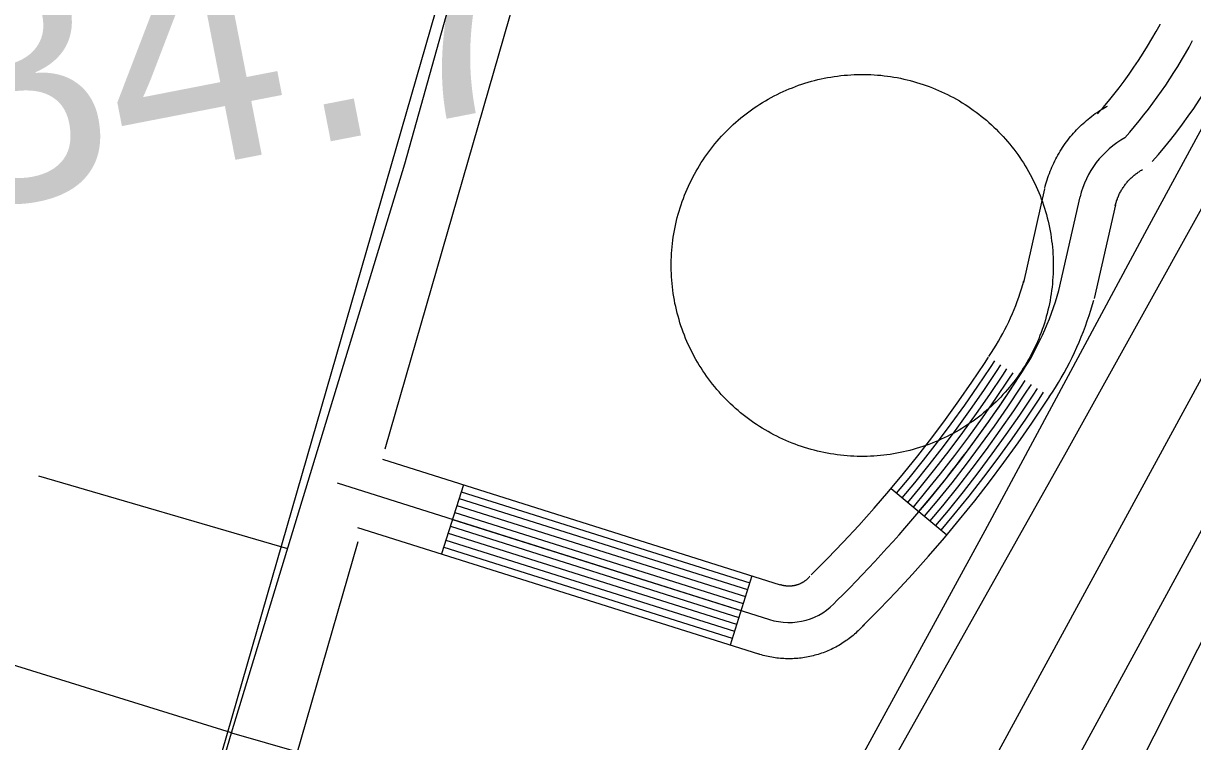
# Model space of a CAD drawing. Extents: x 3568792 to 3606828, y 529143 to 554785.
# Drawn here: x 3574042 to 3574525.2, y 544725.6 to 545022.4 of the extents above; entities that cross this region are included whole.
import ezdxf

# ---------------------------------------------------------------- set-up
doc = ezdxf.new("R2010")
doc.units = 0
for name, color, linetype in [('V-DOMW-TANK', 7, 'Continuous'), ('V-ROAD-CNTR', 7, 'Continuous'), ('V-SITE-VEGE', 7, 'Continuous'), ('V-SURV-IDEN', 7, 'Continuous'), ('V-UTIL-LINE', 7, 'Continuous')]:
    doc.layers.add(name, color=color, linetype=linetype)

msp = doc.modelspace()

# ---------------------------------------------------------------- linework, layer by layer
at = {"layer": 'V-DOMW-TANK'}
for points in [[(3574332.41, 544977.78), (3574333.38, 544978.75), (3574334.38, 544979.71), (3574335.39, 544980.65), (3574336.41, 544981.57), (3574337.45, 544982.47), (3574338.51, 544983.36), (3574339.58, 544984.22), (3574340.67, 544985.07), (3574341.77, 544985.9), (3574342.88, 544986.71), (3574344.01, 544987.5), (3574345.15, 544988.27), (3574346.31, 544989.02), (3574347.48, 544989.75), (3574348.66, 544990.45), (3574349.86, 544991.14), (3574351.06, 544991.81), (3574352.28, 544992.45), (3574353.51, 544993.08), (3574354.75, 544993.68), (3574356, 544994.26), (3574357.25, 544994.82), (3574358.52, 544995.36), (3574359.8, 544995.87), (3574361.09, 544996.36), (3574362.38, 544996.84), (3574363.69, 544997.28), (3574365, 544997.7), (3574366.32, 544998.11), (3574367.64, 544998.49), (3574368.97, 544998.84), (3574370.31, 544999.18), (3574371.65, 544999.48), (3574373, 544999.77), (3574374.35, 545000.03), (3574375.71, 545000.27), (3574377.07, 545000.48), (3574378.44, 545000.67), (3574379.8, 545000.84), (3574381.17, 545000.98), (3574382.55, 545001.1), (3574383.92, 545001.19), (3574385.3, 545001.27), (3574386.68, 545001.31), (3574388.05, 545001.34), (3574389.43, 545001.34), (3574390.81, 545001.31), (3574392.18, 545001.26), (3574393.56, 545001.19), (3574394.94, 545001.09), (3574396.31, 545000.97), (3574397.68, 545000.82), (3574399.04, 545000.65), (3574400.41, 545000.46), (3574401.77, 545000.24), (3574403.13, 545000.01), (3574404.48, 544999.74), (3574405.83, 544999.45), (3574407.17, 544999.14), (3574408.5, 544998.81), (3574409.84, 544998.45), (3574411.16, 544998.07), (3574412.48, 544997.66), (3574413.79, 544997.24), (3574415.09, 544996.79), (3574416.39, 544996.31), (3574417.67, 544995.82), (3574418.95, 544995.3), (3574420.21, 544994.76), (3574421.47, 544994.2), (3574422.72, 544993.62), (3574423.96, 544993.01), (3574425.19, 544992.38), (3574426.4, 544991.74), (3574427.61, 544991.07), (3574428.8, 544990.38), (3574429.98, 544989.67), (3574431.15, 544988.94), (3574432.3, 544988.18), (3574433.45, 544987.41), (3574434.57, 544986.62), (3574435.69, 544985.81), (3574436.79, 544984.98), (3574437.87, 544984.13), (3574438.94, 544983.26), (3574440, 544982.38), (3574441.04, 544981.47), (3574442.06, 544980.55), (3574443.06, 544979.6), (3574444.05, 544978.65), (3574445.03, 544977.67), (3574445.98, 544976.68), (3574446.92, 544975.67), (3574447.85, 544974.65), (3574448.75, 544973.61), (3574449.63, 544972.55), (3574450.5, 544971.48), (3574451.35, 544970.39), (3574452.17, 544969.29), (3574452.98, 544968.18)], [(3574343.89, 544857.37), (3574342.76, 544858.16), (3574341.65, 544858.97), (3574340.54, 544859.81), (3574339.46, 544860.65), (3574338.39, 544861.52), (3574337.34, 544862.41), (3574336.3, 544863.31), (3574335.27, 544864.24), (3574334.27, 544865.18), (3574333.28, 544866.14), (3574332.31, 544867.11), (3574331.35, 544868.1), (3574330.41, 544869.11), (3574329.49, 544870.13), (3574328.59, 544871.18), (3574327.7, 544872.23), (3574326.83, 544873.31), (3574325.99, 544874.39), (3574325.16, 544875.49), (3574324.35, 544876.61), (3574323.56, 544877.74), (3574322.79, 544878.88), (3574322.04, 544880.04), (3574321.31, 544881.21), (3574320.6, 544882.39), (3574319.92, 544883.58), (3574319.25, 544884.79), (3574318.6, 544886.01), (3574317.98, 544887.23), (3574317.38, 544888.47), (3574316.79, 544889.72), (3574316.24, 544890.98), (3574315.7, 544892.25), (3574315.19, 544893.53), (3574314.69, 544894.81), (3574314.22, 544896.11), (3574313.77, 544897.41), (3574313.35, 544898.72), (3574312.95, 544900.04), (3574312.57, 544901.37), (3574312.21, 544902.7), (3574311.88, 544904.04), (3574311.58, 544905.38), (3574311.29, 544906.72), (3574311.03, 544908.08), (3574310.79, 544909.44), (3574310.58, 544910.8), (3574310.39, 544912.16), (3574310.22, 544913.53), (3574310.08, 544914.9), (3574309.96, 544916.27), (3574309.86, 544917.65), (3574309.79, 544919.02), (3574309.74, 544920.4), (3574309.72, 544921.78), (3574309.72, 544923.15), (3574309.75, 544924.53), (3574309.8, 544925.91), (3574309.87, 544927.29), (3574309.97, 544928.66), (3574310.09, 544930.03), (3574310.23, 544931.4), (3574310.4, 544932.77), (3574310.6, 544934.14), (3574310.81, 544935.49), (3574311.06, 544936.85), (3574311.32, 544938.2), (3574311.61, 544939.55), (3574311.92, 544940.9), (3574312.25, 544942.23), (3574312.61, 544943.56), (3574312.99, 544944.89), (3574313.4, 544946.2), (3574313.82, 544947.51), (3574314.27, 544948.82), (3574314.75, 544950.11), (3574315.24, 544951.39), (3574315.76, 544952.67), (3574316.29, 544953.94), (3574316.86, 544955.2), (3574317.44, 544956.45), (3574318.05, 544957.69), (3574318.67, 544958.91), (3574319.32, 544960.13), (3574319.99, 544961.33), (3574320.68, 544962.52), (3574321.39, 544963.71), (3574322.12, 544964.88), (3574322.87, 544966.03), (3574323.65, 544967.17), (3574324.44, 544968.3), (3574325.25, 544969.41), (3574326.08, 544970.51), (3574326.93, 544971.6), (3574327.79, 544972.67), (3574328.68, 544973.72), (3574329.59, 544974.76), (3574330.51, 544975.78), (3574331.45, 544976.79), (3574332.41, 544977.78)], [(3574452.98, 544968.18), (3574453.77, 544967.05), (3574454.54, 544965.9), (3574455.29, 544964.75), (3574456.02, 544963.58), (3574456.73, 544962.4), (3574457.42, 544961.2), (3574458.08, 544960), (3574458.73, 544958.78), (3574459.35, 544957.55), (3574459.95, 544956.31), (3574460.54, 544955.06), (3574461.1, 544953.8), (3574461.63, 544952.53), (3574462.15, 544951.26), (3574462.64, 544949.97), (3574463.11, 544948.67), (3574463.56, 544947.37), (3574463.98, 544946.06), (3574464.38, 544944.74), (3574464.76, 544943.42), (3574465.12, 544942.08), (3574465.45, 544940.75), (3574465.76, 544939.41), (3574466.04, 544938.06), (3574466.31, 544936.7), (3574466.54, 544935.35), (3574466.76, 544933.99), (3574466.95, 544932.62), (3574467.11, 544931.26), (3574467.26, 544929.88), (3574467.38, 544928.51), (3574467.47, 544927.14), (3574467.54, 544925.76), (3574467.59, 544924.38), (3574467.61, 544923.01), (3574467.61, 544921.63), (3574467.58, 544920.25), (3574467.54, 544918.87), (3574467.46, 544917.5), (3574467.36, 544916.12), (3574467.24, 544914.75), (3574467.1, 544913.38), (3574466.93, 544912.01), (3574466.73, 544910.65), (3574466.52, 544909.29), (3574466.28, 544907.93), (3574466.02, 544906.58), (3574465.73, 544905.23), (3574465.41, 544903.89), (3574465.08, 544902.55), (3574464.72, 544901.22), (3574464.34, 544899.9), (3574463.94, 544898.58), (3574463.51, 544897.27), (3574463.06, 544895.97), (3574462.59, 544894.67), (3574462.09, 544893.39), (3574461.58, 544892.11), (3574461.04, 544890.84), (3574460.48, 544889.58), (3574459.89, 544888.33), (3574459.29, 544887.1), (3574458.66, 544885.87), (3574458.01, 544884.66), (3574457.34, 544883.45), (3574456.65, 544882.26), (3574455.94, 544881.08), (3574455.21, 544879.91), (3574454.46, 544878.76), (3574453.69, 544877.61), (3574452.9, 544876.49), (3574452.08, 544875.37), (3574451.25, 544874.27), (3574450.41, 544873.19), (3574449.54, 544872.12), (3574448.65, 544871.06), (3574447.74, 544870.02), (3574446.82, 544869), (3574445.88, 544867.99), (3574444.92, 544867), (3574443.95, 544866.03), (3574442.96, 544865.07), (3574441.95, 544864.13), (3574440.92, 544863.21), (3574439.88, 544862.31), (3574438.83, 544861.43), (3574437.75, 544860.56), (3574436.67, 544859.71), (3574435.57, 544858.89), (3574434.45, 544858.08), (3574433.32, 544857.29), (3574432.18, 544856.52), (3574431.02, 544855.77), (3574429.85, 544855.04), (3574428.67, 544854.33), (3574427.48, 544853.64), (3574426.27, 544852.97), (3574425.06, 544852.33), (3574423.83, 544851.71), (3574422.59, 544851.1)], [(3574422.59, 544851.1), (3574421.34, 544850.52), (3574420.08, 544849.96), (3574418.81, 544849.43), (3574417.53, 544848.91), (3574416.24, 544848.42), (3574414.95, 544847.95), (3574413.65, 544847.5), (3574412.33, 544847.08), (3574411.02, 544846.67), (3574409.69, 544846.3), (3574408.36, 544845.94), (3574407.02, 544845.61), (3574405.68, 544845.3), (3574404.33, 544845.01), (3574402.98, 544844.75), (3574401.62, 544844.51), (3574400.26, 544844.3), (3574398.9, 544844.11), (3574397.53, 544843.94), (3574396.16, 544843.8), (3574394.79, 544843.68), (3574393.41, 544843.59), (3574392.04, 544843.52), (3574390.66, 544843.47), (3574389.28, 544843.45), (3574387.9, 544843.45), (3574386.52, 544843.48), (3574385.15, 544843.52), (3574383.77, 544843.6), (3574382.4, 544843.69), (3574381.02, 544843.81), (3574379.65, 544843.96), (3574378.29, 544844.13), (3574376.92, 544844.32), (3574375.56, 544844.54), (3574374.21, 544844.78), (3574372.85, 544845.05), (3574371.5, 544845.33), (3574370.16, 544845.64), (3574368.83, 544845.98), (3574367.5, 544846.33), (3574366.17, 544846.72), (3574364.86, 544847.12), (3574363.54, 544847.55), (3574362.24, 544848), (3574360.95, 544848.47), (3574359.66, 544848.96), (3574358.39, 544849.48), (3574357.12, 544850.02), (3574355.86, 544850.58), (3574354.61, 544851.17), (3574353.37, 544851.77), (3574352.15, 544852.4), (3574350.93, 544853.05), (3574349.73, 544853.72), (3574348.53, 544854.41), (3574347.35, 544855.12), (3574346.18, 544855.85), (3574345.03, 544856.6), (3574343.89, 544857.37)]]:
    msp.add_lwpolyline(points, dxfattribs=at)
at = {"layer": 'V-ROAD-CNTR'}
for p, q in [((3574223.87, 544831.73), (3574214.84, 544803.13)), ((3574400.57, 544830.2), (3574423.66, 544811.04)), ((3574343.07, 544794.11), (3574334.04, 544765.5))]:
    msp.add_line(p, q, dxfattribs=at)
for points in [[(3574667.22, 546462.13), (3575105.02, 546231.71), (3575197.68, 546133.03), (3575199.24, 546128.52), (3575200.55, 546119.98), (3575200.41, 546114.43), (3575200.54, 546114.86), (3575108.62, 545937.42), (3574726.47, 545238.85), (3574280.38, 544419.16)], [(3574497.79, 545897.08), (3574452.83, 545746.9), (3574436, 545694.46), (3574411.64, 545610.55), (3574191.32, 544846.45)], [(3574432.58, 545783.85), (3574424.18, 545755.79), (3574407.31, 545703.23), (3574382.82, 545618.89), (3574074.83, 544550.77)], [(3574485.92, 544985.01), (3574488.27, 544987.71), (3574490.47, 544990.35), (3574492.68, 544993.09), (3574494.84, 544995.85), (3574496.9, 544998.6), (3574498.96, 545001.45), (3574500.97, 545004.31), (3574502.88, 545007.16), (3574504.77, 545010.08), (3574506.62, 545013.05), (3574508.41, 545016.06), (3574510.16, 545019.08), (3574511.78, 545022), (3574511.83, 545022.1)], [(3574508.53, 544965.29), (3574511.11, 544968.25), (3574513.69, 544971.35), (3574516.17, 544974.43), (3574518.65, 544977.59), (3574521.08, 544980.83), (3574523.38, 544984.03), (3574525.69, 544987.31), (3574527.95, 544990.68), (3574530.11, 544994.02), (3574532.23, 544997.44), (3574534.26, 545000.84), (3574536.27, 545004.29), (3574538.29, 545007.95), (3574538.56, 545008.49)], [(3574624.44, 544988.62), (3574454.33, 544676.03)], [(3574464.11, 544954.35), (3574464.32, 544955.16), (3574464.57, 544956.08), (3574464.81, 544956.93), (3574465.08, 544957.83), (3574465.38, 544958.74), (3574465.67, 544959.57), (3574465.99, 544960.45), (3574466.34, 544961.36), (3574466.69, 544962.21), (3574467.05, 544963.06), (3574467.42, 544963.87), (3574467.81, 544964.72), (3574468.24, 544965.6), (3574468.66, 544966.42), (3574469.08, 544967.21), (3574469.53, 544968.02), (3574470, 544968.83), (3574470.48, 544969.63), (3574470.99, 544970.43), (3574471.48, 544971.19), (3574472, 544971.96), (3574472.55, 544972.74), (3574473.09, 544973.48), (3574473.64, 544974.22), (3574474.22, 544974.95), (3574474.8, 544975.67), (3574475.39, 544976.37), (3574476.02, 544977.09), (3574476.66, 544977.8), (3574477.26, 544978.44), (3574477.9, 544979.1), (3574478.57, 544979.77), (3574479.26, 544980.44), (3574479.91, 544981.04), (3574480.6, 544981.66), (3574481.35, 544982.31), (3574482.02, 544982.86), (3574482.73, 544983.44), (3574483.5, 544984.04), (3574484.23, 544984.59), (3574484.99, 544985.14), (3574485.74, 544985.66), (3574486.49, 544986.17), (3574487.31, 544986.7), (3574488.08, 544987.18), (3574488.86, 544987.64), (3574489.67, 544988.11), (3574489.99, 544988.29)], [(3574493.23, 544947.12), (3574493.35, 544947.6), (3574493.45, 544947.97), (3574493.57, 544948.4), (3574493.69, 544948.78), (3574493.81, 544949.14), (3574493.95, 544949.56), (3574494.09, 544949.94), (3574494.22, 544950.28), (3574494.38, 544950.66), (3574494.54, 544951.04), (3574494.72, 544951.44), (3574494.89, 544951.81), (3574495.04, 544952.13), (3574495.23, 544952.49), (3574495.44, 544952.88), (3574495.64, 544953.24), (3574495.84, 544953.58), (3574496.04, 544953.92), (3574496.25, 544954.25), (3574496.48, 544954.61), (3574496.71, 544954.94), (3574496.93, 544955.25), (3574497.18, 544955.6), (3574497.42, 544955.92), (3574497.67, 544956.24), (3574497.93, 544956.56), (3574498.2, 544956.88), (3574498.44, 544957.16), (3574498.7, 544957.44), (3574499.02, 544957.78), (3574499.3, 544958.08), (3574499.57, 544958.35), (3574499.84, 544958.6), (3574500.17, 544958.91), (3574500.47, 544959.18), (3574500.74, 544959.41), (3574501.09, 544959.71), (3574501.42, 544959.97), (3574501.69, 544960.19), (3574502.04, 544960.45), (3574502.36, 544960.68), (3574502.71, 544960.92), (3574503.05, 544961.15), (3574503.36, 544961.35), (3574503.72, 544961.57), (3574504.08, 544961.79), (3574504.43, 544961.99), (3574504.47, 544962.01)], [(3574464.04, 544954.06), (3574455.26, 544915.37)], [(3574469.88, 544912.05), (3574478.67, 544950.73)], [(3574493.3, 544947.41), (3574484.51, 544908.73)], [(3574441.04, 544884.78), (3574442.11, 544886.38), (3574443.07, 544887.88), (3574444.05, 544889.48), (3574444.99, 544891.06), (3574445.87, 544892.61), (3574446.76, 544894.25), (3574447.62, 544895.88), (3574448.42, 544897.48), (3574449.21, 544899.13), (3574449.97, 544900.8), (3574450.71, 544902.5), (3574451.42, 544904.19), (3574452.08, 544905.85), (3574452.72, 544907.55), (3574453.34, 544909.31), (3574453.93, 544911.04), (3574454.48, 544912.79), (3574455, 544914.53), (3574455.43, 544916.07)], [(3574465.98, 544868.1), (3574467.24, 544869.98), (3574468.52, 544872), (3574469.72, 544873.96), (3574470.93, 544875.98), (3574472.11, 544878.07), (3574473.21, 544880.09), (3574474.3, 544882.16), (3574475.38, 544884.31), (3574476.38, 544886.42), (3574477.37, 544888.57), (3574478.29, 544890.69), (3574479.2, 544892.85), (3574480.09, 544895.09), (3574480.91, 544897.29), (3574481.68, 544899.47), (3574482.43, 544901.69), (3574483.15, 544903.95), (3574483.82, 544906.2), (3574484.33, 544908.03)], [(3574367.6, 544794.49), (3574374.35, 544801.25), (3574380.81, 544808.02), (3574387.22, 544814.97), (3574393.56, 544822.01), (3574399.68, 544829.12), (3574405.71, 544836.38), (3574411.67, 544843.73), (3574417.41, 544851.15), (3574423.03, 544858.68), (3574428.57, 544866.37), (3574433.94, 544874.13), (3574439.21, 544881.92), (3574440.88, 544884.53)], [(3574402.88, 544828.28), (3574408.02, 544834.48), (3574414.02, 544841.87), (3574419.8, 544849.33), (3574425.45, 544856.91), (3574431.02, 544864.64), (3574436.41, 544872.43), (3574441.71, 544880.27), (3574443.41, 544882.91)], [(3574405.19, 544826.37), (3574410.34, 544832.58), (3574416.37, 544840), (3574422.19, 544847.52), (3574427.87, 544855.14), (3574433.47, 544862.91), (3574438.89, 544870.74), (3574444.22, 544878.62), (3574445.93, 544881.29)], [(3574407.5, 544824.45), (3574412.66, 544830.67), (3574418.72, 544838.14), (3574424.58, 544845.7), (3574430.29, 544853.36), (3574435.92, 544861.18), (3574441.37, 544869.04), (3574446.73, 544876.97), (3574448.46, 544879.68)], [(3574409.81, 544822.54), (3574414.98, 544828.77), (3574421.07, 544836.28), (3574426.96, 544843.89), (3574432.71, 544851.59), (3574438.37, 544859.45), (3574443.84, 544867.35), (3574449.23, 544875.32), (3574450.98, 544878.06)], [(3574412.12, 544820.62), (3574417.3, 544826.87), (3574423.43, 544834.41), (3574429.35, 544842.07), (3574435.13, 544849.82), (3574440.82, 544857.72), (3574446.32, 544865.66), (3574451.74, 544873.67), (3574453.51, 544876.44)], [(3574414.42, 544818.7), (3574419.62, 544824.96), (3574425.78, 544832.55), (3574431.74, 544840.26), (3574437.55, 544848.04), (3574443.27, 544855.98), (3574448.79, 544863.96), (3574454.24, 544872.02), (3574456.04, 544874.82)], [(3574416.73, 544816.79), (3574421.94, 544823.06), (3574428.13, 544830.68), (3574434.13, 544838.44), (3574439.96, 544846.27), (3574445.72, 544854.25), (3574451.27, 544862.27), (3574456.75, 544870.37), (3574458.56, 544873.2)], [(3574419.04, 544814.87), (3574424.26, 544821.16), (3574430.48, 544828.82), (3574436.52, 544836.63), (3574442.38, 544844.49), (3574448.17, 544852.52), (3574453.75, 544860.57), (3574459.26, 544868.72), (3574461.09, 544871.58)], [(3574388.82, 544773.29), (3574395.81, 544780.29), (3574402.69, 544787.5), (3574409.39, 544794.76), (3574416.08, 544802.18), (3574422.6, 544809.76), (3574428.9, 544817.35), (3574435.18, 544825.09), (3574441.3, 544833), (3574447.22, 544840.95), (3574453.07, 544849.06), (3574458.7, 544857.18), (3574464.27, 544865.43), (3574466.14, 544868.34)], [(3574421.35, 544812.96), (3574426.58, 544819.25), (3574432.83, 544826.96), (3574438.91, 544834.82), (3574444.8, 544842.72), (3574450.62, 544850.79), (3574456.22, 544858.88), (3574461.76, 544867.07), (3574463.61, 544869.96)], [(3574190.48, 544842.27), (3574354.81, 544790.4)], [(3574171.68, 544832.48), (3574350.3, 544776.1)], [(3574222.97, 544828.87), (3574342.17, 544791.25)], [(3574221.16, 544823.15), (3574340.36, 544785.53)], [(3574222.07, 544826.01), (3574341.27, 544788.39)], [(3574220.26, 544820.29), (3574339.46, 544782.66)], [(3574180.05, 544814.11), (3574345.78, 544761.79)], [(3574218.45, 544814.57), (3574337.66, 544776.94)], [(3574219.36, 544817.43), (3574338.56, 544779.8)], [(3574216.65, 544808.85), (3574335.85, 544771.22)], [(3574217.55, 544811.71), (3574336.75, 544774.08)], [(3574180.28, 544808.18), (3574103.66, 544542.46)], [(3574215.74, 544805.99), (3574334.95, 544768.36)], [(3574367.03, 544793.9), (3574366.94, 544793.8), (3574366.72, 544793.54), (3574366.6, 544793.41), (3574366.44, 544793.24), (3574366.3, 544793.1), (3574366.19, 544792.99), (3574366.07, 544792.87), (3574365.88, 544792.7), (3574365.73, 544792.56), (3574365.6, 544792.45), (3574365.47, 544792.35), (3574365.28, 544792.2), (3574365.13, 544792.08), (3574365, 544791.99), (3574364.81, 544791.85), (3574364.63, 544791.73), (3574364.51, 544791.65), (3574364.33, 544791.53), (3574364.17, 544791.43), (3574364, 544791.33), (3574363.8, 544791.22), (3574363.66, 544791.15), (3574363.48, 544791.05), (3574363.29, 544790.95), (3574363.14, 544790.88), (3574362.95, 544790.8), (3574362.77, 544790.72), (3574362.58, 544790.64), (3574362.39, 544790.56), (3574362.26, 544790.51), (3574362.05, 544790.44), (3574361.81, 544790.36), (3574361.67, 544790.32), (3574361.5, 544790.27), (3574361.27, 544790.2), (3574361.1, 544790.16), (3574360.93, 544790.12), (3574360.73, 544790.07), (3574360.48, 544790.02), (3574360.33, 544789.99), (3574360.17, 544789.97), (3574359.95, 544789.93), (3574359.74, 544789.91), (3574359.56, 544789.88), (3574359.37, 544789.87), (3574359.14, 544789.85), (3574358.98, 544789.84), (3574358.8, 544789.83), (3574358.56, 544789.82), (3574358.38, 544789.82), (3574358.2, 544789.82), (3574358.01, 544789.83), (3574357.81, 544789.84), (3574357.57, 544789.85), (3574357.38, 544789.87), (3574357.25, 544789.88), (3574357.04, 544789.9), (3574356.81, 544789.93), (3574356.62, 544789.96), (3574356.41, 544790), (3574356.28, 544790.02), (3574356.08, 544790.06), (3574355.83, 544790.11), (3574355.69, 544790.15), (3574355.49, 544790.2), (3574355.26, 544790.26), (3574355.11, 544790.31), (3574354.84, 544790.39)], [(3574389.39, 544773.89), (3574389.41, 544773.92), (3574389.04, 544773.48), (3574388.53, 544772.94), (3574388.06, 544772.44), (3574387.56, 544771.93), (3574387.02, 544771.4), (3574386.48, 544770.89), (3574386, 544770.44), (3574385.46, 544769.97), (3574384.9, 544769.48), (3574384.32, 544769.01), (3574383.79, 544768.59), (3574383.22, 544768.15), (3574382.61, 544767.69), (3574382.05, 544767.3), (3574381.48, 544766.9), (3574380.84, 544766.48), (3574380.25, 544766.1), (3574379.62, 544765.72), (3574379.01, 544765.36), (3574378.41, 544765.02), (3574377.74, 544764.65), (3574377.12, 544764.33), (3574376.49, 544764.02), (3574375.82, 544763.69), (3574375.17, 544763.4), (3574374.52, 544763.11), (3574373.86, 544762.84), (3574373.2, 544762.58), (3574372.47, 544762.3), (3574371.81, 544762.07), (3574371.19, 544761.86), (3574370.46, 544761.63), (3574369.75, 544761.42), (3574369.09, 544761.24), (3574368.38, 544761.05), (3574367.66, 544760.88), (3574366.97, 544760.73), (3574366.32, 544760.59), (3574365.57, 544760.45), (3574364.83, 544760.33), (3574364.14, 544760.23), (3574363.44, 544760.13), (3574362.71, 544760.05), (3574361.99, 544759.98), (3574361.31, 544759.93), (3574360.56, 544759.88), (3574359.82, 544759.85), (3574359.15, 544759.83), (3574358.41, 544759.82), (3574357.68, 544759.83), (3574356.96, 544759.84), (3574356.24, 544759.88), (3574355.57, 544759.92), (3574354.85, 544759.97), (3574354.07, 544760.04), (3574353.36, 544760.13), (3574352.69, 544760.21), (3574351.97, 544760.32), (3574351.28, 544760.44), (3574350.51, 544760.58), (3574349.81, 544760.72), (3574349.17, 544760.86), (3574348.43, 544761.04), (3574347.73, 544761.22), (3574347.08, 544761.4), (3574346.35, 544761.61), (3574345.75, 544761.8)]]:
    msp.add_lwpolyline(points, dxfattribs=at)
for centre, radius, start, end in [((3574336.38, 545117.03), 214.48, 318.5858, 331.6852), ((3574515.83, 544941.76), 38.22, 119.1162, 166.4191), ((3574354.35, 544943.6), 119.77, 325.8903, 344.7251), ((3573987.75, 545178.49), 555.13, 314.6981, 327.0358), ((3574358.38, 544801.04), 26.22, 252.0441, 319.1575)]:
    msp.add_arc(centre, radius, start, end, dxfattribs=at)
at = {"layer": 'V-SITE-VEGE'}
msp.add_lwpolyline([(3574714.7, 544366.85), (3574665.57, 544400.71), (3574640.44, 544422.31), (3574616.78, 544454.32), (3574571.37, 544478.86), (3574502.72, 544487.09), (3574477.33, 544479.59), (3574462.87, 544469.08), (3574454.84, 544437.32), (3574440.46, 544418.49), (3574419.18, 544416.22), (3574380.68, 544422.12), (3574355.19, 544425.54), (3574354.75, 544432.8), (3574353.62, 544442.66), (3574359.21, 544457.26), (3574381.69, 544501.1), (3574425.2, 544575.25), (3574449.22, 544621.18), (3574470.79, 544649.94), (3574500.25, 544709.95), (3574563.58, 544835.71), (3574647.95, 544990.75), (3574739.46, 545161.43)], dxfattribs=at)
at = {"layer": 'V-UTIL-LINE'}
for p, q in [((3574048.31, 544835.38), (3574151.19, 544805.42)), ((3574127.95, 544729.25), (3574028.27, 544760.19))]:
    msp.add_line(p, q, dxfattribs=at)
for points in [[(3573908.85, 544327.43), (3573925.1, 544357.11), (3573991.56, 544454.54), (3574094.4, 544616.32), (3574096.01, 544619.62), (3574127.95, 544729.25), (3574199.71, 544964.45), (3574268.96, 545212.13), (3574330.24, 545431.82), (3574396.47, 545649.92), (3574463.36, 545886.08), (3574532.71, 546122.27), (3574567.29, 546252.6), (3574594.7, 546355.92), (3574623.45, 546447.29), (3574622.65, 546445.64), (3574693.53, 546599.75), (3574727.72, 546726.46), (3574728.49, 546733.03)], [(3574072.57, 544264.84), (3574137.11, 544278.26), (3574177.53, 544337.08), (3574228, 544398.17), (3574291.95, 544480.26), (3574287.48, 544485.84), (3574304.26, 544542.62), (3574309.01, 544550.29), (3574391.64, 544700.42), (3574473.11, 544845.31), (3574559.31, 545000.69), (3574638.76, 545147.18), (3574737.2, 545326.76), (3574818.63, 545476.88), (3574907.18, 545639.1), (3574931.72, 545683.31), (3574940.79, 545699.64), (3574958.53, 545691.36), (3575066.06, 545887.09), (3575146.67, 546038.8), (3575192.54, 546121.54), (3575196.91, 546126.8), (3575226.89, 546189.71), (3575258.03, 546302.84)], [(3574931.72, 545683.31), (3574917.19, 545691.61), (3574861.79, 545595.94), (3574767.38, 545415.59), (3574674.09, 545244.08), (3574581.58, 545076.2), (3574507.26, 544939), (3574439.29, 544812.7), (3574359.83, 544667.01), (3574300.12, 544559.26), (3574296.97, 544552.81), (3574309.01, 544550.29)], [(3574127.95, 544729.25), (3574225.39, 544701.18), (3574208.3, 544635.16), (3574229.49, 544622.18)]]:
    msp.add_lwpolyline(points, dxfattribs=at)

# ---------------------------------------------------------------- texts
at = {"layer": 'V-SURV-IDEN'}
for s, rotation, p in [('5330+34.7', 11.0087, (3573642.38, 544871.25)), ('5338+96.0', 57.434, (3574458.11, 544426.76))]:
    msp.add_text(s, height=100, rotation=rotation, dxfattribs=at).set_placement(p)

doc.saveas('drawing.dxf')
